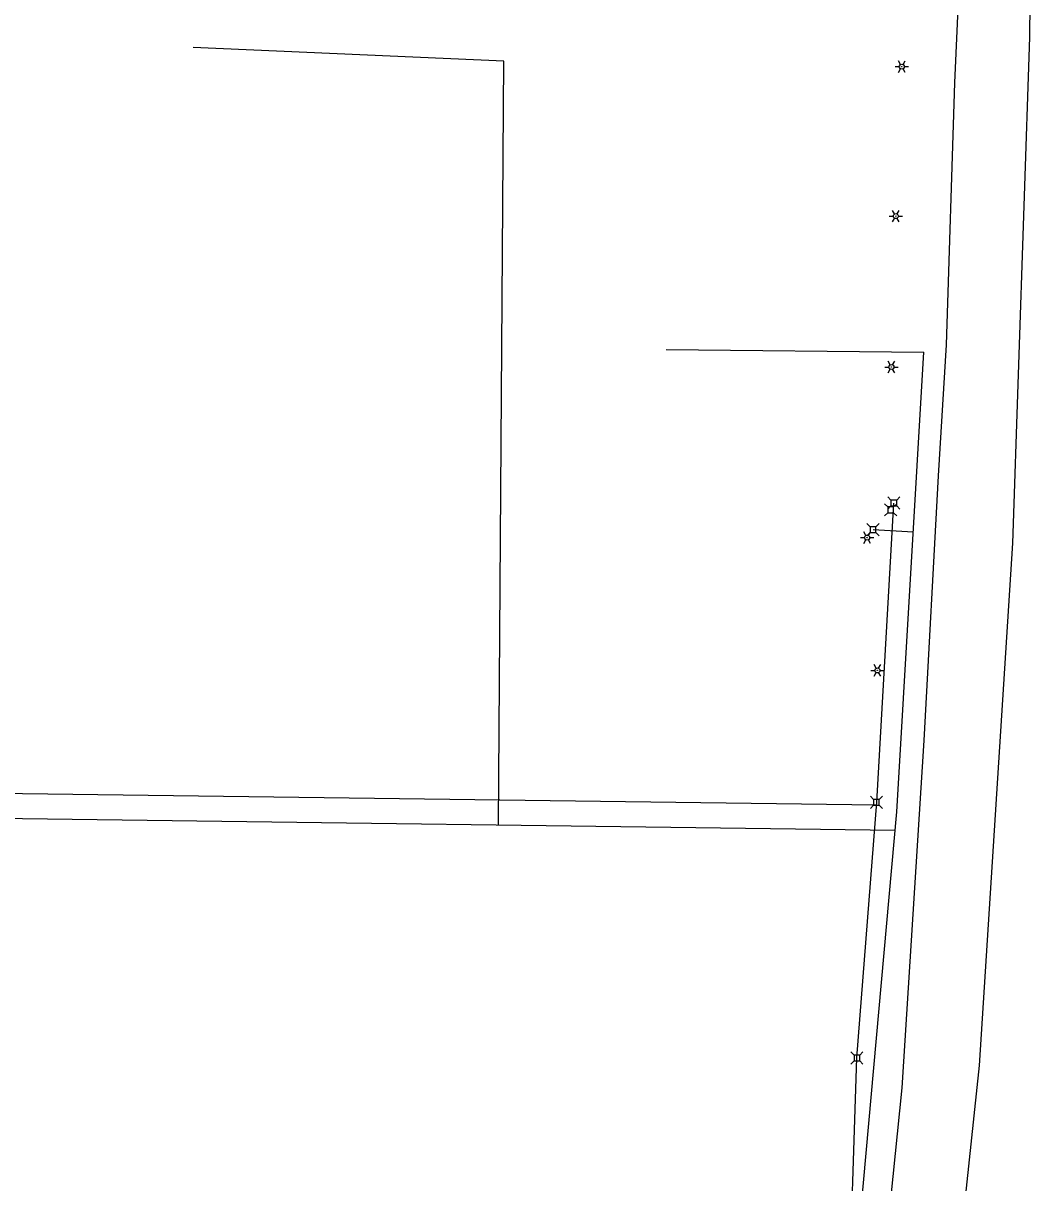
# Model space of a CAD drawing. Extents: x 596028 to 606371, y 330010 to 403088.
# Drawn here: x 602318 to 602865, y 361954 to 362582 of the extents above; entities that cross this region are included whole.
import ezdxf

# ---------------------------------------------------------------- set-up
doc = ezdxf.new("R2010")
doc.units = 0
for name, color, linetype in [('E_FTMS_Conduit', 7, 'Continuous'), ('E_LTG', 7, 'Continuous'), ('E_UTL_E', 7, 'Continuous'), ('E_UTL_E_UG', 7, 'Continuous'), ('E_UTL_FO_UG_QWEST', 7, 'Continuous'), ('E_UTL_T', 7, 'Continuous'), ('E_UTL_T_UG', 7, 'Continuous'), ('E_UTL_TV', 7, 'Continuous')]:
    doc.layers.add(name, color=color, linetype=linetype)

# ---------------------------------------------------------------- blocks, each defined once
blk = doc.blocks.new('LPOL')
at = {"layer": 'E_LTG'}
for p, q in [((-12.2, 0), (-4.6, 0)), ((-2.3, 4), (-6.1, 10.6)), ((2.3, 4), (6.1, 10.6)), ((4.6, 0), (12.2, 0)), ((-6.1, -10.6), (-2.3, -4)), ((6.1, -10.6), (2.3, -4))]:
    blk.add_line(p, q, dxfattribs=at)
for radius in [4.57, 4.57, 4.57, 0.381]:
    blk.add_circle((0, 0), radius, dxfattribs=at)

msp = doc.modelspace()

# ---------------------------------------------------------------- linework, layer by layer
at = {"layer": 'E_FTMS_Conduit'}
msp.add_lwpolyline([(602326.68, 358341.43), (602346.21, 358388.56), (602399.45, 358703.83), (602430.22, 358921.71), (602437.54, 358999.17), (602477.25, 359283.96), (602515.12, 359574.7), (602554.05, 359856.32), (602577.27, 360093.21), (602578.68, 360097.88), (602645.76, 360520.72), (602677.67, 360721.57), (602689.58, 360808.32), (602728.56, 361144.49), (602773.44, 361436.86), (602804.35, 361724.81), (602835.41, 362017.49), (602853.41, 362300.17), (602862.73, 362574), (602864.84, 362795.21)], dxfattribs=at)
at = {"layer": 'E_UTL_E'}
for points in [[(602776.3, 362309.01), (602774.55, 362310.76)], [(602776.3, 362305.91), (602774.55, 362304.16)], [(602779.39, 362309.01), (602776.3, 362309.01)], [(602776.3, 362309.01), (602776.3, 362305.91)], [(602776.3, 362305.91), (602779.39, 362305.91)], [(602779.39, 362309.01), (602781.15, 362310.76)], [(602779.39, 362305.91), (602779.39, 362309.01)], [(602779.39, 362305.91), (602781.15, 362304.16)]]:
    msp.add_lwpolyline(points, dxfattribs=at)
at = {"layer": 'E_UTL_E_UG'}
for p, q in [((602665.91, 362404.98), (602805.23, 362403.42)), ((602790.77, 362154.75), (602805.23, 362403.42)), ((602799.57, 362306.16), (602777.82, 362307.43)), ((602750.73, 361711.19), (602790.77, 362154.75)), ((602137.44, 362153.5), (602789.86, 362144.76))]:
    msp.add_line(p, q, dxfattribs=at)
msp.add_lwpolyline([(602575.06, 362147.63), (602577.95, 362560.96), (602409.78, 362568.31)], dxfattribs=at)
at = {"layer": 'E_UTL_FO_UG_QWEST'}
msp.add_lwpolyline([(602689.38, 361134), (602716, 361339.63), (602743.87, 361524.68), (602754.99, 361619.51), (602768.57, 361767.8), (602782.65, 361896.98), (602793.64, 362005.46), (602805.45, 362193.34), (602813.26, 362336.49), (602817.5, 362407.38), (602822.05, 362549.25), (602828.95, 362701.86)], dxfattribs=at)
at = {"layer": 'E_UTL_T'}
for points in [[(602787.54, 362323.41), (602785.78, 362325.16)], [(602790.63, 362323.41), (602792.38, 362325.16)], [(602787.54, 362320.32), (602785.78, 362318.56)], [(602790.63, 362323.41), (602787.54, 362323.41)], [(602787.54, 362323.41), (602787.54, 362320.32)], [(602787.54, 362320.32), (602790.63, 362320.32)], [(602790.63, 362320.32), (602790.63, 362323.41)], [(602790.63, 362320.32), (602792.38, 362318.56)], [(602778.13, 362161.44), (602776.38, 362163.19)], [(602781.23, 362161.44), (602778.13, 362161.44)], [(602778.13, 362161.44), (602778.13, 362158.34)], [(602781.23, 362161.44), (602782.98, 362163.19)], [(602781.23, 362158.34), (602781.23, 362161.44)], [(602778.13, 362158.34), (602776.38, 362156.59)], [(602778.13, 362158.34), (602781.23, 362158.34)], [(602781.23, 362158.34), (602782.98, 362156.59)], [(602767.54, 362023.11), (602765.79, 362024.87)], [(602770.64, 362023.11), (602767.54, 362023.11)], [(602767.54, 362023.11), (602767.54, 362020.02)], [(602770.64, 362023.11), (602772.39, 362024.87)], [(602770.64, 362020.02), (602770.64, 362023.11)], [(602767.54, 362020.02), (602765.79, 362018.27)], [(602767.54, 362020.02), (602770.64, 362020.02)], [(602770.64, 362020.02), (602772.39, 362018.27)]]:
    msp.add_lwpolyline(points, dxfattribs=at)
at = {"layer": 'E_UTL_T_UG'}
msp.add_line((602142.6, 362167.04), (602779.8, 362158.51), dxfattribs=at)
msp.add_lwpolyline([(602764.53, 361882.34), (602769.09, 362021.64), (602779.82, 362160.02), (602789.09, 362321.79)], dxfattribs=at)
at = {"layer": 'E_UTL_TV'}
for points in [[(602785.81, 362319.74), (602784.06, 362321.49)], [(602788.91, 362319.74), (602785.81, 362319.74)], [(602785.81, 362319.74), (602785.81, 362316.64)], [(602788.91, 362319.74), (602790.66, 362321.49)], [(602788.91, 362316.64), (602788.91, 362319.74)], [(602785.81, 362316.64), (602784.06, 362314.89)], [(602785.81, 362316.64), (602788.91, 362316.64)], [(602788.91, 362316.64), (602790.66, 362314.89)]]:
    msp.add_lwpolyline(points, dxfattribs=at)

# ---------------------------------------------------------------- block references
at = {"layer": 'E_UTL_E_UG', "xscale": 0.29527500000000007, "yscale": 0.29527500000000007}
for p in [(602793.39, 362557.99), (602790.2, 362477.09), (602787.76, 362395.45), (602774.63, 362303.16), (602780.18, 362231.26)]:
    msp.add_blockref('LPOL', p, dxfattribs=at)

doc.saveas('drawing.dxf')
